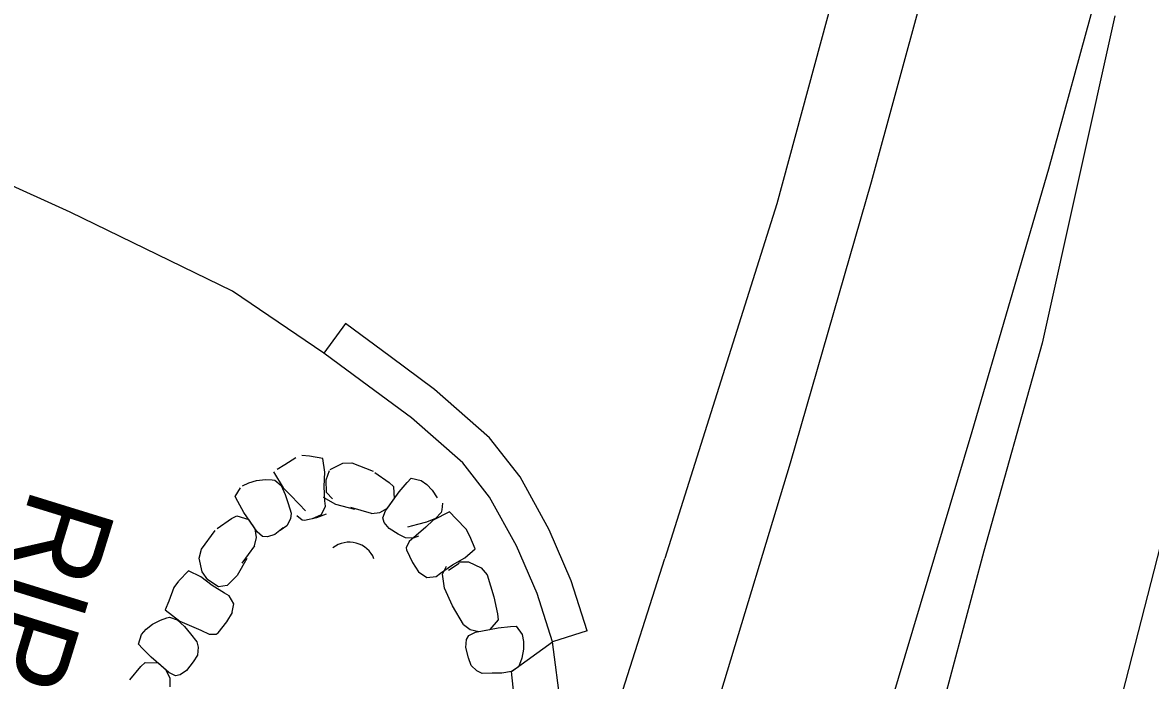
# Model space of a CAD drawing. Extents: x 589250 to 1188077, y 162953 to 363065.
# Drawn here: x 593723.1 to 593800.3, y 187446.9 to 187491.9 of the extents above; entities that cross this region are included whole.
import ezdxf

# ---------------------------------------------------------------- set-up
doc = ezdxf.new("R2010")
doc.units = 0
for name, color, linetype in [('E_DRN', 7, 'Continuous'), ('E_DRN_RipRap', 7, 'Continuous'), ('E_DRN_RipRap_Text', 7, 'Continuous'), ('E_DWY', 7, 'Continuous'), ('E_RDWY', 7, 'Continuous'), ('E_RDWY_Gravel', 7, 'Continuous')]:
    doc.layers.add(name, color=color, linetype=linetype)

msp = doc.modelspace()

# ---------------------------------------------------------------- linework, layer by layer
at = {"layer": 'E_DRN'}
msp.add_arc((593745.489, 187454.572), 1.817, 21.88157, 128.14177, dxfattribs=at)
at = {"layer": 'E_DRN_RipRap'}
for p, q in [((593742.766, 187462.263), (593742.232, 187462.31)), ((593743.664, 187462.107), (593742.766, 187462.263)), ((593741.071, 187461.668), (593740.543, 187461.362)), ((593741.833, 187462.159), (593741.071, 187461.668)), ((593743.8, 187461.169), (593743.664, 187462.107)), ((593744.177, 187461.351), (593745.032, 187461.793)), ((593745.032, 187461.793), (593745.657, 187461.809)), ((593745.657, 187461.809), (593747.122, 187461.236)), ((593739.125, 187460.608), (593739.744, 187460.671)), ((593739.744, 187460.671), (593740.207, 187460.64)), ((593740.299, 187461.187), (593740.947, 187460.095)), ((593743.763, 187460.198), (593743.8, 187461.169)), ((593743.91, 187460.653), (593744.123, 187461.294)), ((593747.226, 187461.15), (593748.215, 187460.477)), ((593749.446, 187460.472), (593749.715, 187460.753)), ((593749.715, 187460.753), (593750.398, 187460.616)), ((593737.675, 187459.509), (593738.037, 187460.103)), ((593738.175, 187460.241), (593738.608, 187460.456)), ((593738.608, 187460.456), (593739.125, 187460.608)), ((593740.207, 187460.64), (593740.389, 187460.618)), ((593740.389, 187460.618), (593740.817, 187460.256)), ((593740.817, 187460.256), (593741.105, 187459.65)), ((593740.947, 187460.095), (593741.437, 187459.614)), ((593743.802, 187459.204), (593743.763, 187460.198)), ((593743.914, 187459.786), (593743.91, 187460.653)), ((593748.215, 187460.477), (593748.517, 187460.198)), ((593748.517, 187460.198), (593748.567, 187459.345)), ((593748.897, 187459.826), (593749.446, 187460.472)), ((593750.398, 187460.616), (593750.786, 187460.327)), ((593750.786, 187460.327), (593751.156, 187459.934)), ((593751.156, 187459.934), (593751.493, 187459.41)), ((593737.846, 187459.159), (593737.675, 187459.509)), ((593738.265, 187458.423), (593737.846, 187459.159)), ((593741.105, 187459.65), (593741.304, 187459.034)), ((593741.437, 187459.614), (593742.043, 187458.99)), ((593744.568, 187458.961), (593743.728, 187459.44)), ((593743.85, 187458.839), (593743.802, 187459.204)), ((593744.325, 187459.341), (593743.914, 187459.786)), ((593747.968, 187458.522), (593748.897, 187459.826)), ((593748.109, 187458.717), (593748.567, 187459.345)), ((593739.171, 187457.101), (593738.265, 187458.423)), ((593741.304, 187459.034), (593741.511, 187458.362)), ((593741.511, 187458.362), (593741.452, 187457.977)), ((593742.043, 187458.99), (593742.478, 187458.536)), ((593743.581, 187458.271), (593743.85, 187458.839)), ((593745.855, 187458.628), (593744.568, 187458.961)), ((593747.004, 187458.353), (593745.58, 187458.761)), ((593747.004, 187458.353), (593747.574, 187458.414)), ((593747.574, 187458.414), (593748.109, 187458.717)), ((593747.787, 187458.056), (593747.968, 187458.522)), ((593752.352, 187458.463), (593751.225, 187457.881)), ((593751.779, 187458.407), (593751.393, 187458.001)), ((593751.811, 187458.588), (593751.779, 187458.407)), ((593751.868, 187459.048), (593751.811, 187458.588)), ((593752.799, 187457.976), (593752.352, 187458.463)), ((593736.449, 187457.31), (593737.419, 187458.006)), ((593737.419, 187458.006), (593737.785, 187458.194)), ((593737.785, 187458.194), (593738.603, 187457.947)), ((593739.036, 187457.301), (593738.603, 187457.947)), ((593741.452, 187457.977), (593741.2, 187457.503)), ((593741.903, 187458.212), (593742.268, 187457.909)), ((593742.268, 187457.909), (593742.41, 187457.884)), ((593742.41, 187457.884), (593743.273, 187458.074)), ((593742.962, 187457.997), (593743.581, 187458.271)), ((593743.273, 187458.074), (593743.928, 187458.321)), ((593747.873, 187457.733), (593747.787, 187458.056)), ((593748.208, 187457.325), (593747.873, 187457.733)), ((593750.145, 187457.587), (593749.461, 187457.419)), ((593750.771, 187457.749), (593750.145, 187457.587)), ((593751.225, 187457.881), (593750.716, 187457.419)), ((593751.393, 187458.001), (593750.771, 187457.749)), ((593753.49, 187457.281), (593752.799, 187457.976)), ((593735.36, 187455.911), (593736.302, 187457.177)), ((593739.137, 187456.695), (593739.036, 187457.301)), ((593739.546, 187456.772), (593739.171, 187457.101)), ((593740.377, 187456.915), (593739.878, 187456.741)), ((593740.962, 187457.365), (593740.377, 187456.915)), ((593741.2, 187457.503), (593740.755, 187457.177)), ((593748.832, 187456.93), (593748.208, 187457.325)), ((593749.324, 187456.68), (593748.832, 187456.93)), ((593750.058, 187456.851), (593749.58, 187456.443)), ((593750.716, 187457.419), (593750.058, 187456.851)), ((593753.745, 187456.79), (593753.49, 187457.281)), ((593738.998, 187456.139), (593738.127, 187454.943)), ((593738.998, 187456.139), (593739.137, 187456.695)), ((593739.878, 187456.741), (593739.546, 187456.772)), ((593749.862, 187456.669), (593749.324, 187456.68)), ((593749.58, 187456.443), (593749.376, 187456.007)), ((593750.233, 187456.79), (593749.862, 187456.669)), ((593754.107, 187455.924), (593753.745, 187456.79)), ((593735.209, 187455.302), (593735.36, 187455.911)), ((593735.408, 187454.357), (593735.209, 187455.302)), ((593738.48, 187455.26), (593737.816, 187454.102)), ((593749.376, 187456.007), (593749.389, 187455.854)), ((593749.389, 187455.854), (593749.809, 187454.997)), ((593752.54, 187454.829), (593753.386, 187455.309)), ((593753.386, 187455.309), (593754.107, 187455.924)), ((593749.809, 187454.997), (593750.229, 187454.366)), ((593751.717, 187454.271), (593752.54, 187454.829)), ((593751.857, 187454.204), (593752.138, 187454.748)), ((593752.273, 187454.48), (593753.008, 187454.942)), ((593752.956, 187455.034), (593753.636, 187455.034)), ((593753.636, 187455.034), (593754.515, 187454.635)), ((593754.515, 187454.635), (593754.916, 187454.153)), ((593733.798, 187453.722), (593733.462, 187453.282)), ((593734.472, 187454.429), (593733.822, 187453.752)), ((593735.322, 187454.011), (593734.472, 187454.429)), ((593736.1, 187453.426), (593735.322, 187454.011)), ((593735.81, 187453.81), (593735.408, 187454.357)), ((593736.526, 187453.32), (593735.81, 187453.81)), ((593737.816, 187454.102), (593737.131, 187453.417)), ((593750.229, 187454.366), (593750.803, 187453.97)), ((593750.803, 187453.97), (593751.434, 187454.036)), ((593751.434, 187454.036), (593751.717, 187454.271)), ((593752.004, 187453.246), (593751.857, 187454.204)), ((593754.916, 187454.153), (593755.378, 187452.645)), ((593733.462, 187453.282), (593733.129, 187452.36)), ((593736.939, 187452.893), (593736.1, 187453.426)), ((593737.131, 187453.417), (593736.526, 187453.32)), ((593752.544, 187452.026), (593752.004, 187453.246)), ((593733.129, 187452.36), (593732.879, 187451.748)), ((593737.268, 187452.726), (593736.939, 187452.893)), ((593737.579, 187452.173), (593737.268, 187452.726)), ((593737.444, 187451.489), (593737.579, 187452.173)), ((593755.382, 187452.642), (593755.638, 187451.474)), ((593732.879, 187451.748), (593733.887, 187450.977)), ((593737.099, 187450.926), (593737.49, 187451.576)), ((593753.305, 187450.757), (593752.544, 187452.026)), ((593755.638, 187451.474), (593755.665, 187451.064)), ((593731.581, 187450.436), (593732.004, 187450.771)), ((593732.004, 187450.771), (593732.556, 187451.061)), ((593732.556, 187451.061), (593732.997, 187451.205)), ((593732.997, 187451.205), (593733.174, 187451.253)), ((593733.174, 187451.253), (593733.706, 187451.077)), ((593733.706, 187451.077), (593734.2, 187450.622)), ((593733.887, 187450.977), (593734.521, 187450.714)), ((593734.521, 187450.714), (593735.316, 187450.361)), ((593736.503, 187450.18), (593737.099, 187450.926)), ((593753.298, 187450.764), (593753.754, 187450.417)), ((593755.665, 187451.064), (593755.116, 187450.411)), ((593756.528, 187450.625), (593756.918, 187450.644)), ((593756.918, 187450.644), (593757.32, 187450.076)), ((593731.064, 187449.406), (593731.259, 187450.074)), ((593731.259, 187450.074), (593731.581, 187450.436)), ((593734.2, 187450.622), (593734.614, 187450.125)), ((593734.614, 187450.125), (593735.057, 187449.578)), ((593735.316, 187450.361), (593735.889, 187450.102)), ((593735.889, 187450.102), (593736.37, 187450.104)), ((593736.37, 187450.104), (593736.503, 187450.18)), ((593753.504, 187449.718), (593753.663, 187450.01)), ((593753.663, 187450.01), (593754.114, 187450.225)), ((593753.754, 187450.417), (593754.351, 187450.27)), ((593754.114, 187450.225), (593755.686, 187450.533)), ((593754.351, 187450.27), (593755.116, 187450.411)), ((593755.686, 187450.533), (593756.528, 187450.625)), ((593757.32, 187450.076), (593757.403, 187449.6)), ((593731.321, 187449.113), (593731.064, 187449.406)), ((593731.917, 187448.511), (593731.321, 187449.113)), ((593735.057, 187449.578), (593735.145, 187449.198)), ((593735.145, 187449.198), (593735.088, 187448.663)), ((593753.466, 187449.191), (593753.504, 187449.718)), ((593753.648, 187448.476), (593753.466, 187449.191)), ((593757.403, 187449.6), (593757.402, 187449.06)), ((593733.136, 187447.472), (593731.917, 187448.511)), ((593735.088, 187448.663), (593734.797, 187448.195)), ((593753.834, 187447.956), (593753.648, 187448.476)), ((593757.286, 187448.449), (593757.125, 187448.013)), ((593757.402, 187449.06), (593757.286, 187448.449)), ((593730.453, 187446.961), (593731.209, 187447.888)), ((593731.209, 187447.888), (593731.514, 187448.164)), ((593731.514, 187448.164), (593732.367, 187448.14)), ((593732.954, 187447.629), (593732.367, 187448.14)), ((593733.21, 187447.07), (593732.954, 187447.629)), ((593734.349, 187447.607), (593733.913, 187447.309)), ((593734.797, 187448.195), (593734.349, 187447.607)), ((593754.217, 187447.579), (593753.834, 187447.956)), ((593754.57, 187447.413), (593754.217, 187447.579)), ((593756.584, 187447.538), (593755.921, 187447.435)), ((593757.053, 187447.845), (593756.584, 187447.538)), ((593757.125, 187448.013), (593757.053, 187447.845)), ((593733.585, 187447.251), (593733.136, 187447.472)), ((593733.221, 187446.497), (593733.21, 187447.07)), ((593733.913, 187447.309), (593733.585, 187447.251)), ((593755.274, 187447.42), (593754.57, 187447.413)), ((593755.921, 187447.435), (593755.274, 187447.42))]:
    msp.add_line(p, q, dxfattribs=at)
at = {"layer": 'E_DWY'}
for p, q in [((593726.371, 187478.956), (593718.646, 187482.453)), ((593737.495, 187473.552), (593726.371, 187478.956)), ((593743.737, 187469.323), (593737.495, 187473.552)), ((593745.219, 187471.336), (593743.737, 187469.323)), ((593748.288, 187469.077), (593745.219, 187471.336)), ((593746.803, 187467.066), (593743.737, 187469.323)), ((593751.313, 187466.836), (593748.288, 187469.077)), ((593749.742, 187464.889), (593746.803, 187467.066)), ((593755.079, 187463.529), (593751.313, 187466.836)), ((593753.255, 187461.804), (593749.742, 187464.889)), ((593757.18, 187460.849), (593755.079, 187463.529)), ((593755.089, 187459.465), (593753.255, 187461.804)), ((593759.178, 187457.229), (593757.18, 187460.849)), ((593756.931, 187456.126), (593755.089, 187459.465)), ((593760.683, 187453.748), (593759.178, 187457.229)), ((593758.339, 187452.872), (593756.931, 187456.126)), ((593761.769, 187450.328), (593760.683, 187453.748)), ((593759.387, 187449.571), (593758.339, 187452.872)), ((593761.769, 187450.328), (593759.387, 187449.571)), ((593760.593, 187440.489), (593759.387, 187449.571))]:
    msp.add_line(p, q, dxfattribs=at)
at = {"layer": 'E_RDWY'}
for p, q in [((593793.383, 187481.915), (593798.952, 187502.237)), ((593781.235, 187481.023), (593785.359, 187496.137)), ((593797.891, 187492.38), (593792.928, 187469.997)), ((593788.134, 187463.947), (593793.383, 187481.915)), ((593775.684, 187461.804), (593781.235, 187481.023)), ((593792.928, 187469.997), (593788.922, 187455.778)), ((593782.567, 187445.318), (593788.134, 187463.947)), ((593770.909, 187446.085), (593775.684, 187461.804)), ((593797.051, 187440.636), (593801.878, 187459.482)), ((593788.922, 187455.778), (593784.273, 187438.39)), ((593756.584, 187447.538), (593759.387, 187449.571)), ((593757.384, 187440.507), (593756.584, 187447.538))]:
    msp.add_line(p, q, dxfattribs=at)
at = {"layer": 'E_RDWY_Gravel'}
for p, q in [((593780.767, 187501.644), (593774.757, 187479.528)), ((593774.757, 187479.528), (593767.086, 187455.279)), ((593761.947, 187439.233), (593767.086, 187455.279))]:
    msp.add_line(p, q, dxfattribs=at)

# ---------------------------------------------------------------- texts
at = {"layer": 'E_DRN_RipRap_Text'}
msp.add_text('RIPRAP', height=6, rotation=252.84828, dxfattribs=at).set_placement((593723.805, 187460.259))

doc.saveas('drawing.dxf')
